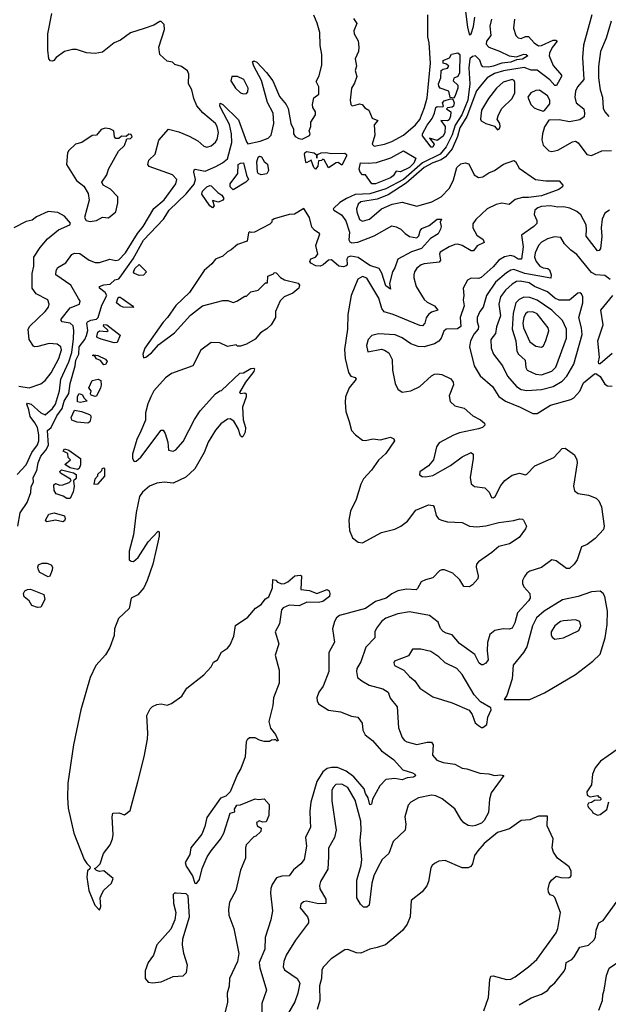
# Model space of a CAD drawing. Extents: x 1771496 to 1971148, y 471553 to 643630.
# Tile 614 of 656: x 1883581 to 1887590, y 625129 to 631832. Entities that reach past the tile are written whole.
import ezdxf

# ---------------------------------------------------------------- set-up
doc = ezdxf.new("R2010")
doc.units = 0

msp = doc.modelspace()

# ---------------------------------------------------------------- linework, layer by layer
at = {"layer": '0CON10XD'}
for points in [[(1886601.9, 632015), (1886629.9, 631779.9), (1886642.7, 631732.7), (1886645, 631729.2), (1886655, 631736), (1886671.8, 631785), (1886681.3, 631848.7)], [(1883567.6, 628385), (1883584.6, 628475), (1883632.3, 628545), (1883656.3, 628613.7), (1883658.6, 628651.4), (1883673.9, 628685), (1883673.4, 628715), (1883696.6, 628763.4), (1883706.9, 628815), (1883725, 628860.6), (1883758.5, 628901.5), (1883776.8, 628935), (1883770.4, 629035), (1883795, 629055.5), (1883834.8, 629135), (1883871.2, 629185), (1883884.2, 629235), (1883915, 629288.1), (1883925.2, 629355), (1883958.8, 629475), (1883964.1, 629515), (1883983.4, 629555), (1883985.1, 629604.9), (1884024.3, 629655), (1884035, 629682.9), (1884045.3, 629715), (1884038.3, 629765), (1884042.2, 629775), (1884065, 629787.3), (1884105, 629793.1), (1884115, 629804.2), (1884140.4, 629889.6), (1884173.3, 629955), (1884163.5, 629975), (1884123.8, 630005), (1884123.3, 630015), (1884155, 630026.4), (1884198.1, 630031.9), (1884229.8, 630060.2), (1884255, 630068.9), (1884265, 630079.4), (1884352.7, 630205), (1884425, 630330), (1884559.1, 630475), (1884598.1, 630535), (1884714.7, 630645.3), (1884768.5, 630711.5), (1884779.2, 630745), (1884767.7, 630795), (1884769.7, 630810.3), (1884775.7, 630814.3), (1884845, 630801.1), (1884916.8, 630833.2), (1884962.5, 630857.5), (1884996.2, 630885), (1885024.8, 630994.8), (1885023.4, 631055), (1885009.2, 631119.2), (1884952.7, 631225), (1884944.3, 631245.7), (1884945, 631262.5), (1884965, 631255.6), (1885070.7, 631150.7), (1885125, 631000), (1885135, 630987.5), (1885217.5, 631005), (1885273.6, 631026.4), (1885293.3, 631045), (1885310.7, 631125), (1885307.4, 631195), (1885267.5, 631267.5), (1885228, 631418), (1885176.2, 631515), (1885166.2, 631545), (1885175, 631552), (1885195, 631541.9), (1885262.5, 631472.5), (1885305.2, 631415), (1885350, 631310), (1885394.8, 631254.8), (1885408.3, 631228.3), (1885427.5, 631125), (1885446.6, 631086.6), (1885446.2, 631055), (1885455.9, 631035.9), (1885482.5, 631022.5), (1885505, 631019.3), (1885555, 631042.9), (1885558.1, 631055), (1885552.2, 631075), (1885564.4, 631105), (1885562.9, 631135), (1885594.5, 631185), (1885594.4, 631205), (1885576.2, 631235), (1885573.8, 631255), (1885585, 631300), (1885619.1, 631325), (1885618.6, 631375), (1885599.5, 631410.5), (1885620.9, 631449.1), (1885638.6, 631525), (1885638.5, 631595), (1885628.1, 631655), (1885624.5, 631745), (1885607.6, 631807.6), (1885583, 631863)], [(1884452.9, 630845), (1884461.1, 630875), (1884504.1, 630915.9), (1884527.7, 631012.3), (1884594.1, 631085.9), (1884665, 631068.1), (1884735, 631038.6), (1884795, 631007.8), (1884835, 630971.4), (1884855, 630963.1), (1884885, 630972.2), (1884915, 630997.1), (1884925, 631016.7), (1884934.6, 631065), (1884926.2, 631105), (1884915, 631124.3), (1884827, 631197), (1884787.5, 631245), (1884767.1, 631295), (1884754, 631355), (1884730.8, 631395), (1884731.7, 631461.7), (1884724.1, 631484.1), (1884683, 631513), (1884637.5, 631527.5), (1884621.9, 631541.9), (1884585, 631550), (1884535.3, 631595.3), (1884528.8, 631645), (1884566, 631765), (1884565, 631800), (1884545, 631820), (1884535, 631820), (1884495, 631793.8), (1884427.7, 631772.3), (1884335, 631742), (1884268.5, 631691.5), (1884224.6, 631675.4), (1884145, 631610), (1884095, 631602), (1884035, 631606), (1883968.5, 631628.5), (1883940.3, 631629.7), (1883885, 631615.6), (1883830, 631575), (1883813.8, 631555), (1883805, 631549.2), (1883791.2, 631551.2), (1883780, 631565), (1883772.5, 631625), (1883772.5, 631735), (1883799.2, 631875)], [(1886793.6, 631835), (1886782.7, 631787.3), (1886790.3, 631725), (1886760.5, 631685), (1886757.3, 631665), (1886775.7, 631645), (1886848.3, 631618.3), (1886915, 631584.8), (1886965, 631578.6), (1887015, 631597.5), (1887030, 631595), (1887041.9, 631585), (1887005, 631562.9), (1886965, 631558.4), (1886925, 631541.7), (1886863.2, 631536.8), (1886805.3, 631514.7), (1886775, 631508.2), (1886735, 631511.2), (1886725, 631523.1), (1886715, 631557.3), (1886685, 631585.3), (1886665, 631582.3), (1886645.5, 631565), (1886638.6, 631505), (1886646, 631395), (1886631.9, 631285), (1886592.7, 631185), (1886546.5, 631113.5), (1886525, 631048.7), (1886485, 630965.3), (1886445, 630917), (1886325, 630858), (1886195, 630743.5), (1886075, 630679.8), (1885965, 630646.9), (1885865, 630642.9), (1885806.3, 630613.6), (1885761.7, 630588.3), (1885716, 630545), (1885720, 630535), (1885773, 630503), (1885802.4, 630462.4), (1885825.9, 630385), (1885823, 630333), (1885829.8, 630319.8), (1885843, 630313), (1885882.9, 630317.1), (1885995, 630360), (1886115, 630427.5), (1886145, 630422.5), (1886175.9, 630405.9), (1886205.4, 630375.4), (1886235, 630355.6), (1886285, 630345.8), (1886299.8, 630360.2), (1886308.8, 630395), (1886319.5, 630410.5), (1886369.6, 630430.4), (1886425, 630473.5), (1886452.5, 630475), (1886444.2, 630454.2), (1886450.8, 630425), (1886447.5, 630405), (1886431.8, 630375), (1886378.1, 630341.9), (1886317.5, 630275), (1886249.4, 630250.6), (1886157.2, 630202.8), (1886136.2, 630143.8), (1886119.1, 630115), (1886100, 630035), (1886105, 629996.7), (1886075, 630020.6), (1886047.2, 630107.2), (1886029.1, 630139.1), (1885965, 630158), (1885885, 630212.6), (1885835, 630222.2), (1885815, 630216), (1885808.3, 630201.8), (1885810.5, 630165), (1885803.9, 630156.1), (1885785, 630150.2), (1885753.6, 630153.6), (1885705, 630197.1), (1885685, 630194.6), (1885648, 630162), (1885626.2, 630153.8), (1885597.1, 630157.1), (1885564.5, 630174.5), (1885556.7, 630185), (1885562.9, 630205), (1885595, 630216.2), (1885611.2, 630235), (1885597.9, 630295), (1885624.1, 630375), (1885589, 630399), (1885570.4, 630420.4), (1885555, 630485.7), (1885515, 630547.5), (1885451.7, 630508.3), (1885415, 630506.2), (1885315, 630476.2), (1885297.5, 630465), (1885297, 630453), (1885285, 630440), (1885180, 630385), (1885157, 630383), (1885145, 630387.5), (1885138.3, 630381.7), (1885130, 630325), (1885065, 630302.5), (1885020, 630265), (1884995, 630252.5), (1884965, 630222.5), (1884915, 630202.5), (1884889.3, 630170.7), (1884837.5, 630125), (1884737.5, 629975), (1884644.1, 629885.9), (1884587.5, 629805), (1884557, 629773), (1884433.3, 629595), (1884420, 629555), (1884425, 629530), (1884440, 629535), (1884477.5, 629565), (1884528.3, 629621.7), (1884635, 629700), (1884745, 629820), (1884825, 629883.8), (1884965, 629920), (1884999.3, 629919.3), (1885035, 629907.5), (1885060, 629915), (1885115, 629950), (1885125, 629950), (1885155, 629980), (1885205, 629990), (1885255, 630040), (1885268.3, 630041.7), (1885270, 630085), (1885308.3, 630101.7), (1885315, 630110), (1885328.3, 630108.3), (1885357, 630077), (1885385, 630060), (1885478.3, 630038.3), (1885486.7, 630025), (1885482.5, 630005), (1885440.7, 629969.3), (1885382.5, 629945), (1885355, 629917.5), (1885322.5, 629845), (1885322.5, 629805), (1885292.5, 629755), (1885265, 629727.5), (1885220.7, 629699.3), (1885185, 629657.5), (1885125, 629622.5), (1885085, 629610), (1885065, 629610), (1885055, 629617.5), (1884995, 629607.5), (1884943, 629633), (1884885, 629633.8), (1884815, 629583.3), (1884760, 629475), (1884615, 629424), (1884573.8, 629395), (1884495, 629306.2), (1884473.3, 629265), (1884453, 629217), (1884437.5, 629155), (1884436.7, 629105), (1884405, 629030), (1884377.5, 628975), (1884350, 628875), (1884350, 628845), (1884360, 628825), (1884375, 628826.7), (1884405, 628853.8), (1884545, 629037.5), (1884558.3, 629038.3), (1884572.5, 629015), (1884588.8, 628955), (1884595, 628902.5), (1884625, 628893.8), (1884645, 628903.8), (1884695, 628960), (1884770.3, 629109.7), (1884810.3, 629169.7), (1884913.3, 629285), (1884943.9, 629306.1), (1884955, 629307.5), (1885080, 629425), (1885105, 629427.5), (1885155, 629457.5), (1885175, 629460), (1885180, 629455), (1885175, 629437.5), (1885119.2, 629365), (1885077.5, 629295), (1885085, 629287.5), (1885115, 629292.5), (1885122.5, 629285), (1885122.5, 629265), (1885097.5, 629195), (1885103, 629107), (1885118, 629055), (1885116.1, 629023.9), (1885103.3, 628996.7), (1885095, 628990), (1885085, 629000), (1885069.5, 629049.5), (1885038.3, 629098.3), (1885015, 629113.8), (1884995, 629113.3), (1884950.3, 629079.7), (1884915, 629038), (1884865.5, 628955), (1884836.4, 628885), (1884774.4, 628775), (1884713.4, 628716.6), (1884625, 628676.7), (1884565, 628683.8), (1884515, 628678), (1884465, 628655.8), (1884416.2, 628615), (1884397.5, 628585), (1884373.6, 628476.4), (1884356.2, 628325), (1884326.7, 628215), (1884327.5, 628155), (1884340, 628145), (1884355, 628143.3), (1884388.3, 628171.7), (1884455, 628277.5), (1884525, 628350), (1884530, 628345), (1884530, 628315), (1884513.3, 628233.3), (1884488, 628125), (1884450, 628015), (1884426.2, 627965), (1884385, 627917.5), (1884340, 627895), (1884327, 627823), (1884253.9, 627756.1), (1884227.5, 627685), (1884225, 627640), (1884195, 627557.5), (1884165, 627508.8), (1884099.2, 627435), (1884061.4, 627355), (1883996.7, 627135), (1883947.8, 626895), (1883908.1, 626635), (1883905.7, 626535), (1883912, 626465), (1883948.8, 626295), (1884020, 626115), (1884037, 626087), (1884060, 626065), (1884058.3, 626051.7), (1884043, 626037), (1884038.8, 625995), (1884051.2, 625905), (1884093.3, 625805), (1884125, 625770), (1884132.5, 625795), (1884130, 625855), (1884142, 625885), (1884155, 625906.2), (1884206.7, 625955), (1884216.7, 625985), (1884155, 626037.5), (1884123.3, 626033.3), (1884105, 626040), (1884090, 626055), (1884105, 626060), (1884130, 626085), (1884151.2, 626155), (1884196, 626215), (1884214, 626255), (1884217.5, 626285), (1884210, 626405), (1884215, 626430), (1884255, 626432.5), (1884295, 626420), (1884332.3, 626447.7), (1884386.4, 626643.6), (1884428.8, 626815), (1884450.8, 626935), (1884454.2, 626975), (1884447.5, 627095), (1884469.7, 627140.3), (1884485, 627156), (1884515, 627170), (1884545, 627173.8), (1884585, 627166), (1884615, 627176), (1884685, 627226.2), (1884719.1, 627280.9), (1884835, 627373.3), (1884884.1, 627425.9), (1884900.5, 627459.5), (1884927.5, 627475), (1884955, 627526.7), (1884995, 627553.3), (1885013.6, 627576.4), (1885040, 627635), (1885051.2, 627708.8), (1885135, 627764), (1885186.7, 627825), (1885225, 627852), (1885255, 627888.8), (1885276.7, 627903.3), (1885301.8, 627965), (1885305, 628020), (1885325, 628017.5), (1885337, 628003), (1885365, 627992), (1885385, 627994.2), (1885406.7, 628005), (1885455, 628046.2), (1885491.7, 628051.7), (1885500, 628045), (1885495, 627952.5), (1885555, 627946), (1885605, 627926.7), (1885675, 627953.3), (1885687.5, 627945), (1885692.5, 627925), (1885690, 627905), (1885645, 627870.8), (1885615, 627864.5), (1885535.9, 627865.9), (1885485, 627842.2), (1885415, 627845.7), (1885375, 627828), (1885364.2, 627815), (1885350.5, 627719.5), (1885320, 627665), (1885346.1, 627583.9), (1885320, 627505), (1885348.8, 627405), (1885348.8, 627315), (1885310, 627215), (1885305.8, 627164.2), (1885278.1, 627055), (1885288.2, 627008.2), (1885323.8, 626965), (1885340, 626925), (1885335, 626920), (1885325, 626930), (1885315, 626930), (1885295, 626927.5), (1885281.7, 626918.3), (1885245, 626917.5), (1885215, 626928)], [(1886949.6, 631835), (1886944.7, 631775), (1886959.2, 631725), (1886975, 631708.2), (1886995, 631704.6), (1887025, 631717.2), (1887045, 631718), (1887084.5, 631675), (1887115, 631654.1), (1887135.5, 631655.5), (1887215, 631692.7), (1887232.5, 631692.5), (1887241.2, 631685), (1887208.1, 631641.9), (1887190, 631605), (1887186.8, 631585), (1887215, 631520), (1887270, 631455), (1887271.2, 631445), (1887237.2, 631382.8), (1887225, 631383.8), (1887191.9, 631421.9), (1887105, 631487.2), (1887065, 631487.2), (1887016.4, 631506.4), (1886875.8, 631484.2), (1886815.4, 631464.6), (1886765, 631436.2), (1886728, 631392), (1886691.9, 631348.1), (1886626.3, 631173.7), (1886578.3, 631095), (1886562.7, 631037.3), (1886527, 630953), (1886481.2, 630898.8), (1886452.1, 630877.9), (1886395, 630857.9), (1886335.9, 630825), (1886211.7, 630718.3), (1886090.7, 630639.3), (1886015, 630610), (1885905, 630591.3), (1885885, 630576.8), (1885874.2, 630545), (1885875.9, 630525), (1885895, 630472.2), (1885915, 630461.2), (1885962.9, 630475), (1886044.8, 630545.2), (1886118, 630575), (1886185, 630588.8), (1886285, 630561.5), (1886388.1, 630591.9), (1886452, 630625), (1886506.9, 630685), (1886535, 630740.8), (1886558.6, 630825), (1886585, 630850.8), (1886615, 630858.1), (1886640.6, 630850.6), (1886676.9, 630775), (1886705, 630757.9), (1886735, 630763.2), (1886775, 630789.2), (1886814.2, 630805), (1886875, 630847.3), (1886945, 630873.8), (1886956.6, 630866.6), (1886981.6, 630821.6), (1887094.5, 630744.5), (1887165, 630735.6), (1887255, 630733.8), (1887280, 630705), (1887277.5, 630695), (1887252.5, 630675), (1887135, 630632.8), (1887045, 630621), (1887005, 630621.6), (1886955, 630608.8), (1886915, 630573.6), (1886865, 630581.8), (1886825, 630572.7), (1886765, 630544.6), (1886687.7, 630472.3), (1886667, 630443), (1886666.2, 630415), (1886695, 630365.5), (1886736.3, 630336.3), (1886744.3, 630315.7), (1886696.7, 630293.3), (1886671.9, 630258.1), (1886655, 630257.8), (1886594.2, 630295.8), (1886565, 630303.1), (1886545, 630300.6), (1886505, 630285.6), (1886445, 630249.2), (1886440, 630235), (1886446.9, 630195), (1886437.7, 630182.3), (1886335, 630168.9), (1886315, 630162.9), (1886285, 630141.2), (1886268.6, 630115), (1886264.4, 630095), (1886264.5, 630074.5), (1886281.5, 630015), (1886335, 629926.5), (1886355, 629909.6), (1886405, 629884.5), (1886429.2, 629855), (1886385, 629841.2), (1886365, 629825.5), (1886348.7, 629801.3), (1886339.1, 629765), (1886325, 629748.1), (1886305, 629750.9), (1886125, 629825.4), (1886062.5, 629842.5), (1886047.1, 629865), (1886026.1, 629936.1), (1885945, 630073.3), (1885915, 630084.6), (1885884.5, 630065), (1885838.4, 629955), (1885814.7, 629825.3), (1885813.8, 629725), (1885793.4, 629586.6), (1885797.5, 629525), (1885820.8, 629430.8), (1885835.5, 629405.5), (1885865, 629396), (1885872.1, 629385), (1885823.6, 629326.4), (1885800.8, 629265), (1885797.1, 629225), (1885801.9, 629165), (1885824, 629096), (1885841.2, 629035), (1885866.7, 629005), (1885915, 628968.8), (1885935, 628966.2), (1885985, 628978), (1886037.7, 628972.3), (1886105, 628990), (1886129.3, 628979.3), (1886133.3, 628965), (1886075, 628878.8), (1886025, 628834.2), (1885976.7, 628765), (1885923.3, 628706.8), (1885905, 628669.2), (1885873.1, 628565), (1885834.2, 628485.8), (1885821.8, 628425), (1885827.5, 628355), (1885847.5, 628305), (1885886.2, 628275), (1885915, 628271.8), (1886045, 628341.1), (1886135, 628362.7), (1886175.9, 628384.1), (1886220.9, 628419.1), (1886277.6, 628492.4), (1886333.6, 628516.4), (1886365, 628528.6), (1886395.8, 628525.8), (1886404.1, 628514.1), (1886416.6, 628456.6), (1886433.8, 628435), (1886453.3, 628425), (1886495, 628414.5), (1886595, 628410), (1886645, 628384.2), (1886695, 628380), (1886755, 628386.2), (1886845, 628409.6), (1886945, 628422.5), (1886985, 628433.8), (1887005, 628432.5), (1887012.5, 628425), (1887033.3, 628385), (1887026.2, 628365), (1886983, 628307), (1886916.7, 628265), (1886843.8, 628246.2), (1886796, 628204), (1886705, 628142), (1886692.5, 628125), (1886688.6, 628105), (1886703.8, 628045), (1886701.2, 628025), (1886665, 627984), (1886645, 627972), (1886605, 627973.8), (1886578.6, 628018.6), (1886529.5, 628065), (1886475, 628087.3), (1886455, 628086.7), (1886440.9, 628079.1), (1886395, 628032), (1886345, 628019.2)], [(1885855, 631840), (1885876.1, 631806.1), (1885857.1, 631755), (1885859.4, 631735), (1885885, 631687.5), (1885890, 631645), (1885887.5, 631615), (1885865.5, 631565), (1885874.4, 631515), (1885865.5, 631485), (1885877.5, 631445), (1885861.4, 631398.6), (1885839.4, 631365), (1885830.6, 631285), (1885835.8, 631255), (1885845, 631245.8), (1885865, 631249.4), (1885895, 631258.6), (1885914.3, 631254.3), (1885930.7, 631230.7), (1885957.5, 631215), (1885982, 631162), (1886020, 631145), (1885993.8, 631115), (1885999.2, 631045), (1885981.2, 630985), (1885995, 630970.8), (1886065, 630983.6), (1886115, 631002.1), (1886194.2, 631045), (1886277.5, 631115), (1886305, 631153.1), (1886338, 631235), (1886355, 631298.8), (1886377.8, 631535), (1886369.1, 631675), (1886360.5, 631715), (1886360.9, 631865)], [(1887477.3, 631865), (1887420.8, 631659.2), (1887414.7, 631575), (1887422.8, 631425), (1887378.9, 631375), (1887365.4, 631345), (1887360.9, 631305), (1887370.5, 631265), (1887421.9, 631225), (1887427.9, 631195), (1887425, 631171.2), (1887395, 631150), (1887325, 631137.5), (1887255, 631149.5), (1887185, 631148.8), (1887155, 631103.3), (1887140.6, 631055), (1887137.8, 631015), (1887145, 630976.7), (1887185, 630940), (1887205.5, 630935.5), (1887245, 630943.8), (1887345, 631000.8), (1887365, 631004), (1887385, 630993.8), (1887442.5, 630915), (1887475, 630907.5), (1887545, 630939.1), (1887612, 630942)], [(1887608.9, 631821.1), (1887574.3, 631705), (1887535.7, 631615), (1887522.9, 631512.9), (1887522, 631435), (1887533.1, 631355), (1887549.7, 631305), (1887555, 631228.8), (1887565.5, 631205), (1887591.9, 631171.9)], [(1886535, 631296.7), (1886513, 631303), (1886503.8, 631345), (1886445, 631365.6), (1886435, 631378.8), (1886433.8, 631395), (1886447.9, 631435), (1886450.8, 631485), (1886465, 631495.6), (1886495, 631501.2), (1886502.5, 631515), (1886488.6, 631528.6), (1886465, 631536.7), (1886465, 631553.3), (1886508.3, 631571.7), (1886522.3, 631597.7), (1886565, 631605.4), (1886577.5, 631595), (1886575, 631471.2), (1886565, 631445.5), (1886536.7, 631433.3), (1886533.3, 631415), (1886565, 631386.2), (1886565.3, 631365.3), (1886545, 631309.2), (1886535, 631296.7)], [(1885105, 631326.2), (1885125, 631330), (1885135, 631340), (1885136.9, 631365), (1885108, 631425), (1885065, 631444), (1885025, 631446.2), (1885018.8, 631415), (1885050, 631365), (1885085, 631334), (1885105, 631326.2)], [(1886835, 631082.5), (1886848.3, 631091.7), (1886852.5, 631105), (1886850, 631125), (1886832.5, 631155), (1886841.2, 631185), (1886865, 631226.2), (1886934.3, 631295), (1886952.5, 631335), (1886951.8, 631405), (1886947.6, 631417.6), (1886935, 631423.8), (1886874.3, 631405.7), (1886828.2, 631365), (1886773.3, 631295), (1886725.6, 631215), (1886720, 631155), (1886724.2, 631144.2), (1886756.1, 631126.1), (1886815, 631107.5), (1886835, 631082.5)], [(1887145, 631208.8), (1887155, 631213.3), (1887191.7, 631258.3), (1887190.3, 631285), (1887175, 631312.9), (1887121.7, 631351.7), (1887095, 631350.4), (1887060.8, 631335), (1887042, 631305), (1887062.9, 631255), (1887085, 631232.5), (1887105, 631222.5), (1887145, 631208.8)], [(1886383.1, 630963.1), (1886325, 631041.2), (1886323.4, 631055), (1886355, 631112.7), (1886390, 631160), (1886406.2, 631195), (1886415, 631234), (1886425, 631241.2), (1886462.5, 631237.5), (1886467, 631243), (1886461.2, 631265), (1886470.8, 631279.2), (1886515, 631293.3), (1886531.7, 631291.7), (1886540.7, 631265), (1886535, 631243.1), (1886525, 631235.6), (1886495, 631232.5), (1886487.5, 631225), (1886517.8, 631205), (1886515.4, 631175.4), (1886505, 631150), (1886495, 631142.2), (1886450, 631145), (1886477.9, 631105), (1886475.2, 631065), (1886465, 631038.9), (1886425, 631009.2), (1886372.5, 631025), (1886403.3, 630985), (1886395, 630964.2), (1886383.1, 630963.1)], [(1884061.7, 630458.3), (1884105, 630464.5), (1884145, 630486.7), (1884185, 630483.3), (1884236.6, 630523.4), (1884250, 630585), (1884248.8, 630625), (1884198.6, 630678.6), (1884148.8, 630705), (1884140.8, 630725), (1884174.6, 630775.4), (1884185.8, 630815), (1884252.7, 630937.3), (1884293.8, 630975), (1884310, 631020), (1884335, 631023.3), (1884346.7, 631035), (1884339.3, 631049.3), (1884325, 631052.5), (1884305, 631037.5), (1884275, 631038), (1884255, 631023.8), (1884235, 631023.3), (1884226.2, 631035), (1884222.5, 631075), (1884195, 631088.8), (1884163.6, 631093.6), (1884136.7, 631085), (1884105, 631046.2), (1884075, 631043.3), (1884005, 630996.2), (1883960, 630985), (1883915, 630942.5), (1883906.7, 630925), (1883898.8, 630845), (1883966.7, 630736.7), (1884018.1, 630698.1), (1884048.3, 630648.3), (1884053.9, 630603.9), (1884023.3, 630485), (1884033.8, 630465), (1884061.7, 630458.3)], [(1885225, 630775.5), (1885205, 630784.4), (1885200, 630795), (1885196.5, 630865), (1885204.6, 630895), (1885215, 630903.1), (1885227.3, 630897.3), (1885245, 630867.5), (1885268.9, 630848.9), (1885275.3, 630805), (1885265, 630782.5), (1885225, 630775.5)], [(1885595, 630814.5), (1885582.9, 630825), (1885566.1, 630876.1), (1885535, 630856.7), (1885528.8, 630865), (1885520.4, 630915), (1885521.8, 630925), (1885535, 630934.7), (1885585.8, 630925), (1885600, 630915), (1885605, 630890), (1885610, 630915), (1885635, 630926.6), (1885665, 630928.8), (1885705, 630920.7), (1885794.1, 630924.1), (1885805.8, 630915), (1885807.5, 630902.5), (1885775, 630842.5), (1885748.8, 630858.8), (1885735, 630858), (1885685, 630823.3), (1885655, 630877.5), (1885645, 630882.5), (1885635.8, 630874.2), (1885615, 630870), (1885611.1, 630835), (1885595, 630814.5)], [(1886005, 630714.1), (1885979.5, 630715), (1885936.7, 630775), (1885915, 630776.7), (1885898.8, 630795), (1885893.1, 630815), (1885902.2, 630857.8), (1885954.3, 630854.3), (1886010.9, 630859.1), (1886108.4, 630891.6), (1886195, 630939.6), (1886279.5, 630889.5), (1886265.2, 630855), (1886235.3, 630825), (1886175, 630796.4), (1886145, 630800), (1886125, 630769.4), (1886106.5, 630755), (1886005, 630714.1)], [(1883563.9, 628736.1), (1883625, 628802.5), (1883664, 628886), (1883702.3, 628937.7), (1883710.7, 628965), (1883710.5, 629005), (1883701.1, 629055), (1883685, 629087.2), (1883651.1, 629131.1), (1883644.2, 629175), (1883629.2, 629215), (1883635, 629220.8), (1883658.2, 629215), (1883725, 629154.7), (1883755, 629140.9), (1883805, 629185.8), (1883824.4, 629215), (1883851.7, 629305), (1883860, 629385), (1883915, 629501.8), (1883935, 629566.5), (1883948.4, 629658.4), (1883950.6, 629715), (1883945, 629747.1), (1883924.2, 629765), (1883870.8, 629775), (1883862.3, 629785), (1883863.8, 629793.8), (1883925, 629870.9), (1883988, 629895), (1883992.9, 629915), (1883981.5, 629935), (1883928.8, 630025), (1883826, 630095), (1883828.6, 630125), (1883841.4, 630145), (1883895, 630177.8), (1883935, 630234.4), (1883955, 630243.5), (1883989.5, 630239.5), (1884055, 630194.4), (1884095, 630179.1), (1884125, 630178.5), (1884195, 630200.9), (1884235, 630193.2), (1884255, 630197.7), (1884301.1, 630245), (1884382.9, 630377.1), (1884421.1, 630425), (1884493.8, 630546.2), (1884564.8, 630605), (1884643.6, 630715), (1884650, 630745), (1884622.5, 630775), (1884462, 630832), (1884452.9, 630845)], [(1885035, 630674.7), (1885013.6, 630693.6), (1885014.5, 630715.5), (1885065.4, 630784.6), (1885069.7, 630845), (1885085, 630856.1), (1885105, 630856.5), (1885125, 630773.3), (1885139.4, 630745), (1885121.2, 630725), (1885035, 630674.7)], [(1884895, 630551.6), (1884875.5, 630565), (1884821.3, 630645), (1884825.3, 630665), (1884854.9, 630695.1), (1884875, 630703.2), (1884885, 630700.5), (1884929.6, 630655), (1884956.6, 630636.6), (1884970.2, 630615), (1884965, 630604.4), (1884935, 630588.7), (1884895, 630600), (1884905.4, 630565), (1884895, 630551.6)], [(1887245.3, 630555.3), (1887195, 630565.3), (1887135, 630559.7), (1887108.4, 630551.6), (1887089.4, 630535), (1887084.7, 630504.7), (1887101.9, 630465), (1887102.2, 630445), (1887083.1, 630425), (1886997.5, 630365), (1887009.6, 630285), (1886997.8, 630202.2), (1886975, 630201.9), (1886949.3, 630219.3), (1886925, 630225.8), (1886882.7, 630217.3), (1886844.4, 630195.6), (1886805, 630149.2), (1886722.5, 630077.5), (1886705, 630071.1), (1886655, 630071.8), (1886630.9, 630059.1), (1886600, 630005), (1886605.4, 629955.4), (1886600, 629925), (1886607.2, 629885), (1886580.6, 629805), (1886585, 629744.4), (1886563.3, 629726.7), (1886484.4, 629725), (1886468.8, 629711.2), (1886451.6, 629665), (1886435, 629643.1), (1886405, 629625.4), (1886335.3, 629604.7), (1886295, 629608), (1886245, 629624.6), (1886185, 629665.9), (1886137.2, 629687.2), (1886025, 629693.1), (1885978.7, 629681.3), (1885955, 629653.8), (1885943.3, 629615), (1885951.4, 629571.4), (1886045, 629588.1), (1886065, 629583.1), (1886095, 629564), (1886118.5, 629518.5), (1886119.6, 629445), (1886138.1, 629355), (1886155, 629316.2), (1886185, 629295.8), (1886245, 629306.5), (1886306, 629334), (1886385, 629408.6), (1886405, 629418.6), (1886425, 629421.4), (1886455, 629415.6), (1886516.4, 629386.4), (1886532.9, 629365), (1886534.2, 629345.8), (1886505, 629272.5), (1886512.8, 629232.8), (1886545, 629202.5), (1886607.6, 629187.6), (1886666, 629135), (1886718.7, 629108.7), (1886746.2, 629085), (1886747.7, 629072.3), (1886733.2, 629056.8), (1886705, 629045.6), (1886575, 629019.1), (1886535, 629003.9), (1886438, 628952), (1886420, 628925), (1886398.6, 628835), (1886365.6, 628794.4), (1886306.7, 628755), (1886303.9, 628733.9), (1886322.7, 628722.7), (1886345, 628719.2), (1886395, 628728.6), (1886515, 628797.1), (1886595, 628857.1), (1886655.8, 628885.8), (1886668, 628875), (1886670, 628845), (1886648.1, 628715), (1886655, 628672.5), (1886677.5, 628655), (1886748.8, 628645), (1886778.6, 628615), (1886795, 628580), (1886805, 628576.2), (1886820, 628585), (1886858.3, 628661.7), (1886884.8, 628695.2), (1886935, 628731.5), (1886984.3, 628744.3), (1887025, 628734), (1887035, 628738.8), (1887089.2, 628795), (1887217.8, 628852.2), (1887275, 628913.8), (1887295, 628916), (1887358.7, 628868.7), (1887375.8, 628835), (1887377.5, 628815), (1887353, 628657), (1887358.8, 628625), (1887385, 628605.8), (1887455, 628594.2), (1887505.7, 628575.7), (1887525.7, 628555.7), (1887543.8, 628515), (1887561.2, 628385), (1887557.7, 628362.3), (1887500.3, 628299.7), (1887445, 628260), (1887407.1, 628242.9), (1887376.9, 628155), (1887357.1, 628125), (1887325, 628097.1), (1887305, 628095.6), (1887235, 628147.1), (1887205, 628154), (1887135, 628101.9), (1887055, 628078.6), (1887035, 628063.8), (1887018.8, 628041.2), (1887006, 628015), (1887004.3, 627994.3), (1887015, 627971.2), (1887055, 627926.7), (1887057.1, 627895), (1887045.6, 627875), (1886971.1, 627795), (1886953.4, 627726.6), (1886935, 627690.8), (1886915, 627682.2), (1886874.4, 627685.6), (1886815.8, 627674.2), (1886782.4, 627647.6), (1886767.3, 627592.7), (1886764.7, 627534.7), (1886771.8, 627475), (1886755, 627451.4), (1886735, 627440.8), (1886725, 627440), (1886711.1, 627451.1), (1886681.3, 627511.3), (1886575.6, 627585), (1886526.2, 627645), (1886485, 627655.6), (1886465, 627667.1), (1886447, 627687), (1886430.4, 627730.4), (1886371.2, 627775), (1886235, 627800.7), (1886155, 627786.7), (1886075, 627757.9), (1886045.4, 627734.6), (1886009.8, 627690.2), (1886000, 627665), (1885998.5, 627625), (1885939.2, 627560.8), (1885905, 627460), (1885877.8, 627415), (1885874.4, 627395), (1885882, 627355), (1885910.9, 627330.9), (1885961.9, 627301.9), (1886055, 627277.3), (1886090, 627255), (1886103.8, 627213.8), (1886152.5, 627155), (1886161.7, 627011.7), (1886186.4, 626946.4), (1886202, 626925), (1886216.7, 626915), (1886285, 626898.5), (1886355, 626914.5), (1886385, 626914), (1886395.6, 626895.6), (1886391.5, 626825), (1886420.8, 626790.8), (1886464.7, 626774.7), (1886545, 626764.1), (1886595, 626737.1), (1886625, 626732.1), (1886713.7, 626703.7), (1886775, 626698), (1886815, 626686.2), (1886855, 626692.5), (1886877.5, 626687.5), (1886791.7, 626568.3), (1886779.6, 626525), (1886772.4, 626435), (1886745, 626379.6), (1886725, 626362.5), (1886685, 626345.5), (1886665, 626341.1), (1886635, 626345.8), (1886606, 626365), (1886585, 626389.2), (1886545, 626458.9), (1886458.8, 626528.8), (1886415, 626547.9), (1886385, 626552.1), (1886295.8, 626535), (1886245, 626505.5), (1886226.7, 626485), (1886202.9, 626405), (1886210.8, 626355), (1886205.8, 626315), (1886125, 626237.5), (1886095.6, 626155), (1886048.6, 626115), (1886019.8, 626060.2), (1885992.5, 626005), (1885978.2, 625955), (1885961.2, 625805), (1885945, 625790), (1885921.7, 625791.7), (1885901.2, 625811.2), (1885876.2, 625855), (1885876.7, 625975), (1885906.7, 626076.7), (1885911.8, 626115), (1885899.6, 626245), (1885906.2, 626315), (1885903.4, 626375), (1885865, 626519.5), (1885815, 626604.5), (1885775, 626628.9), (1885734.8, 626625.2), (1885715, 626605.6), (1885706.9, 626585), (1885707.3, 626515), (1885735.6, 626315), (1885724.3, 626265), (1885685, 626193.3), (1885684.6, 626135.4), (1885679.8, 626050.2), (1885630, 625965), (1885621.7, 625938.3), (1885625.5, 625915), (1885665.7, 625845), (1885666.2, 625815), (1885615, 625813.5), (1885535, 625830.6), (1885513.7, 625826.3), (1885495, 625811.2), (1885491.4, 625785), (1885540.8, 625725), (1885548.6, 625705), (1885547.1, 625685), (1885458.6, 625565), (1885395, 625464.2), (1885379.2, 625420.8), (1885375.4, 625385.4), (1885384.5, 625365), (1885471.1, 625305), (1885487.6, 625272.4), (1885474.6, 625205), (1885454.7, 625145.3), (1885395.4, 625045)], [(1883575, 629337.7), (1883645, 629326), (1883725, 629353.8), (1883755, 629376.2), (1883795, 629428.1), (1883848.1, 629525), (1883864.6, 629585), (1883861.9, 629605), (1883835, 629622.2), (1883782.6, 629627.4), (1883705, 629607.1), (1883685, 629604.4), (1883675, 629609.2), (1883644.5, 629655), (1883638.5, 629725), (1883650.6, 629745), (1883754.4, 629845), (1883776.5, 629875), (1883781.5, 629895), (1883771.4, 629925), (1883692.9, 629965), (1883666.2, 630005), (1883665.5, 630105), (1883676.7, 630155), (1883677.8, 630215), (1883719.8, 630280.2), (1883769.3, 630340.7), (1883845, 630400.8), (1883922.5, 630435), (1883927.5, 630447.5), (1883886.2, 630495), (1883840.4, 630520.4), (1883775, 630525.7), (1883695, 630490), (1883665, 630466.7), (1883625, 630458.8), (1883540, 630415)], [(1887596.7, 630535), (1887565.4, 630514.6), (1887548, 630475), (1887539.7, 630415), (1887545.4, 630355), (1887536.5, 630275), (1887528.2, 630261.8), (1887515, 630257.8), (1887437.8, 630357.8), (1887441.9, 630405), (1887437.8, 630435), (1887402.6, 630502.6), (1887375, 630526.4), (1887328.4, 630548.4), (1887285, 630557.8), (1887245.3, 630555.3)], [(1887602.6, 630062.6), (1887565, 630089.6), (1887505, 630095.4), (1887475, 630110), (1887375, 630234.4), (1887333.2, 630263.2), (1887290.5, 630305), (1887265, 630349.2), (1887223.3, 630353.3), (1887175, 630340), (1887135, 630317.1), (1887113.1, 630295), (1887092.4, 630245), (1887087.9, 630215), (1887097.1, 630185), (1887124, 630154), (1887145, 630143), (1887178.3, 630138.2), (1887189.5, 630129.5), (1887200.4, 630095), (1887197.4, 630072.6), (1887021.9, 630105), (1886945, 630131), (1886925, 630127.5), (1886895, 630109.4), (1886821.6, 630045), (1886758.9, 629955), (1886736.2, 629875), (1886714, 629846), (1886695.9, 629805), (1886696.1, 629775), (1886705.2, 629744.8), (1886703.2, 629725), (1886675.6, 629694.4), (1886650.8, 629645), (1886643.5, 629605), (1886675.3, 629475.3), (1886717.3, 629407.3), (1886800, 629335), (1886845, 629266.9), (1886890, 629235), (1886988.1, 629195), (1887075, 629150)], [(1884395, 630090.6), (1884363.7, 630103.6), (1884355, 630114.2), (1884365, 630138.4), (1884395, 630165.3), (1884443.8, 630115), (1884425, 630092.5), (1884395, 630090.6)], [(1887035, 629307.7), (1887135, 629314.1), (1887215, 629334.2), (1887275, 629371.6), (1887306.9, 629405), (1887353.8, 629486.2), (1887410.8, 629689.3), (1887407.6, 629735), (1887388.8, 629805), (1887416.4, 629905), (1887416.4, 629945), (1887407.1, 629965), (1887395, 629972.5), (1887380.9, 629969.1), (1887325, 629921.9), (1887255, 629922.1), (1887225, 629937.1), (1887175, 629979.3), (1887086.9, 630015), (1887051.5, 630041.5), (1886988.1, 630051.9), (1886965, 630049.3), (1886935, 630031.4), (1886890.2, 629989.8), (1886855.9, 629945), (1886843.8, 629895), (1886856.2, 629815), (1886828.8, 629741.2), (1886820.4, 629695), (1886790, 629655), (1886792, 629595), (1886806.6, 629555), (1886869.6, 629475), (1886902.8, 629405), (1886964.5, 629335), (1886995, 629313.8), (1887035, 629307.7)], [(1884355, 629873.3), (1884285, 629876), (1884265, 629883.1), (1884240, 629905), (1884250, 629935), (1884255, 629942), (1884265, 629942.5), (1884278.8, 629935), (1884348.8, 629885), (1884355, 629873.3)], [(1887135, 629413.2), (1887205, 629440.3), (1887232.9, 629467.1), (1887305.8, 629665), (1887305.8, 629725), (1887276.9, 629785), (1887205.3, 629855), (1887105, 629921.9), (1887055, 629940.9), (1887015, 629942.9), (1886982.4, 629927.6), (1886960.3, 629905), (1886940.9, 629835), (1886935.2, 629725), (1886960.5, 629645), (1886965.8, 629575.7), (1886977.7, 629555), (1887023.5, 629515), (1887027.5, 629465), (1887037.2, 629447.2), (1887095, 629419.6), (1887135, 629413.2)], [(1887615, 629559.4), (1887535, 629489.2), (1887525, 629490), (1887522, 629502), (1887530, 629535), (1887518.2, 629645), (1887554.6, 629755), (1887539.1, 629855), (1887620.8, 629955)], [(1887135, 629602.9), (1887147.8, 629612.2), (1887165, 629648.8), (1887184.4, 629714.4), (1887180, 629735), (1887105, 629830), (1887075, 629843.9), (1887039.1, 629840.9), (1887025, 629830), (1887015, 629803.8), (1887007.5, 629765), (1887012.6, 629735), (1887055, 629638.9), (1887095, 629608.5), (1887135, 629602.9)], [(1884225, 629631.5), (1884135, 629656.7), (1884109.5, 629669.5), (1884106.3, 629676.3), (1884113.8, 629705), (1884125, 629713.1), (1884175, 629710), (1884183.3, 629715), (1884152.2, 629745), (1884155, 629757.9), (1884174, 629755), (1884264.3, 629685), (1884245, 629634.6), (1884225, 629631.5)], [(1884155, 629482), (1884130.8, 629510.8), (1884105, 629522.5), (1884091.7, 629541.7), (1884077.5, 629545), (1884085, 629550), (1884112.5, 629545), (1884165, 629520), (1884175.5, 629505), (1884165, 629484.2), (1884155, 629482)], [(1887075, 629150), (1887105, 629151.9), (1887195, 629206.8), (1887333.2, 629246.8), (1887355, 629258.1), (1887395, 629304.2), (1887420.5, 629359.5), (1887495, 629420), (1887505, 629422.5), (1887535, 629404), (1887565, 629350), (1887585, 629339.2), (1887615, 629337.1)], [(1884095, 629265.8), (1884067.5, 629275), (1884063.3, 629285), (1884067.5, 629305), (1884052.5, 629325), (1884075, 629376.2), (1884115, 629385.6), (1884132.7, 629375), (1884134.7, 629344.7), (1884131.3, 629325), (1884105, 629270), (1884095, 629265.8)], [(1883995, 629226.9), (1883975, 629230), (1883975, 629267.5), (1883985, 629287.1), (1884009.3, 629279.3), (1884017, 629257), (1884040, 629235), (1884035, 629234), (1883995, 629226.9)], [(1884045, 629084.5), (1883972.4, 629092.4), (1883935, 629105.7), (1883930.3, 629125), (1883955, 629173.8), (1884002.5, 629165), (1884056.2, 629145), (1884065, 629136.2), (1884065, 629122.5), (1884059.4, 629095), (1884045, 629084.5)], [(1883975, 628770.9), (1883925, 628780.8), (1883887.5, 628805), (1883927.5, 628835), (1883910.5, 628850.5), (1883907.7, 628877.7), (1883876, 628895), (1883885, 628910), (1883915, 628901.2), (1883994.4, 628844.4), (1883995, 628800.8), (1883985, 628776.9), (1883975, 628770.9)], [(1883925, 628572.1), (1883902.3, 628572.3), (1883878, 628588), (1883830, 628605), (1883815.9, 628625.9), (1883814.1, 628665), (1883824.2, 628675), (1883855, 628664.3), (1883875, 628664.4), (1883917.7, 628682.3), (1883932.5, 628695), (1883927.5, 628705), (1883858.8, 628745), (1883854.4, 628755.6), (1883865, 628767.5), (1883947.5, 628747.5), (1883966.2, 628735), (1883965, 628709.2), (1883948.3, 628691.7), (1883951.8, 628655), (1883945, 628618.8), (1883925, 628572.1)], [(1884085, 628670), (1884115, 628672.5), (1884160, 628725), (1884160, 628775), (1884155, 628780), (1884140, 628775), (1884138.3, 628761.7), (1884110, 628735), (1884110, 628725), (1884092.5, 628705), (1884085, 628670)], [(1883875, 628414), (1883825, 628424), (1883765, 628414), (1883756.2, 628425), (1883780, 628465), (1883815, 628474.4), (1883885.2, 628455.2), (1883889.7, 628435), (1883885, 628420.8), (1883875, 628414)], [(1883775, 628040), (1883719.1, 628069.1), (1883708, 628085), (1883704, 628105), (1883710, 628120), (1883735, 628133.3), (1883765, 628132), (1883795, 628122), (1883804.4, 628105), (1883802.9, 628085), (1883785, 628043.1), (1883775, 628040)], [(1886345, 628019.2), (1886315, 628006.2), (1886290.9, 627959.1), (1886280, 627950), (1886214.6, 627954.6), (1886155, 627942.9), (1886115, 627922.7), (1886077, 627893), (1886005, 627872.1), (1885936.9, 627823.1), (1885758, 627775), (1885739.2, 627760.8), (1885725.5, 627735), (1885710.5, 627685), (1885725.6, 627595), (1885686.9, 627525), (1885686.2, 627395), (1885648.6, 627295), (1885617.3, 627255), (1885604.4, 627215), (1885605.8, 627195.8), (1885616.7, 627175), (1885685, 627130.6), (1885765, 627120), (1885841.2, 627091.2), (1885883.6, 627083.6), (1885912.5, 627042.5), (1885918.1, 626995), (1885933.7, 626963.7), (1885984.3, 626925), (1886043.8, 626855), (1886126.1, 626796.1), (1886190, 626725), (1886255, 626704.4), (1886271.4, 626695), (1886275.4, 626684.6), (1886263.4, 626676.6), (1886218.8, 626671.2), (1886185, 626657.5), (1886135, 626667.5), (1886075, 626660), (1886033.4, 626616.6), (1885983.3, 626525), (1885977.7, 626492.3), (1885965, 626486.9), (1885954, 626534), (1885936.1, 626565), (1885927.2, 626597.2), (1885857.1, 626677.1), (1885805, 626716.8), (1885745, 626740.3), (1885705, 626741.2), (1885675, 626734.1), (1885645, 626711.8), (1885604.7, 626645), (1885562.5, 626505), (1885556.1, 626445), (1885559.1, 626375), (1885561.5, 626335), (1885528.2, 626265), (1885534.6, 626205), (1885518.5, 626115), (1885495, 626086.7), (1885445.8, 626045), (1885416.2, 626005), (1885365, 626001.1), (1885330.6, 625989.4), (1885300, 625945), (1885291.3, 625918.7), (1885288.9, 625885), (1885302.5, 625765), (1885290.6, 625705), (1885253.5, 625585), (1885250.8, 625505), (1885212.7, 625415), (1885217.2, 625377.2), (1885260.8, 625225), (1885228.9, 625135), (1885228, 624998)], [(1883701.5, 627831.5), (1883663.3, 627845), (1883644.3, 627875), (1883612.1, 627902.1), (1883606.6, 627925), (1883615, 627943.2), (1883635, 627953.5), (1883655.3, 627955.3), (1883745, 627918.9), (1883751, 627885), (1883725, 627832.9), (1883701.5, 627831.5)], [(1887055, 627203.3), (1887155, 627248.8), (1887366.7, 627375), (1887485, 627466), (1887535, 627513.8), (1887568.9, 627625), (1887581.1, 627715), (1887584, 627805), (1887566.7, 627905), (1887555, 627926), (1887535, 627940.8), (1887475, 627937.8), (1887385, 627905.9), (1887278.4, 627881.6), (1887152.7, 627805), (1887100.4, 627759.6), (1887074.2, 627705), (1887035, 627563.3), (1887011.9, 627525), (1886942.2, 627437.8), (1886935.4, 627345), (1886898.8, 627231.2), (1886880, 627205), (1887055, 627203.3)], [(1887225.8, 627615.8), (1887285, 627623.1), (1887388, 627675), (1887402, 627705), (1887395.7, 627735.7), (1887366.9, 627746.9), (1887285, 627740.4), (1887264.2, 627735), (1887225.6, 627705), (1887200, 627665), (1887200, 627645), (1887208.1, 627628.1), (1887225.8, 627615.8)], [(1886725, 627013.3), (1886735, 627013.8), (1886762.5, 627035), (1886770, 627085), (1886791.2, 627135), (1886788.3, 627148.3), (1886719.5, 627189.5), (1886676.9, 627236.9), (1886594.5, 627375), (1886557.8, 627415), (1886479.2, 627455), (1886435.6, 627495), (1886380.1, 627530.1), (1886313.5, 627546.5), (1886255, 627547.5), (1886228.3, 627501.7), (1886134, 627465), (1886128, 627455), (1886133.8, 627435), (1886197.5, 627405), (1886235, 627360.8), (1886272.4, 627332.4), (1886305, 627282.2), (1886395, 627221.4), (1886525, 627181.9), (1886641.7, 627131.7), (1886662.7, 627102.7), (1886683.8, 627045), (1886705, 627027.5), (1886725, 627013.3)], [(1885215, 626928), (1885185, 626944), (1885145, 626943.3), (1885129.3, 626930.7), (1885123.3, 626915), (1885115.8, 626815), (1885086.5, 626733.5), (1885064.3, 626695), (1885013.3, 626575), (1884983.6, 626546.4), (1884948.3, 626531.7), (1884855, 626401.2), (1884841.3, 626338.7), (1884821.4, 626288.6), (1884746.9, 626195), (1884740.1, 626149.9), (1884707.8, 626095), (1884715, 626070), (1884758.8, 626005), (1884772.5, 625955), (1884785, 625952.5), (1884795, 625962.5), (1884805, 625980), (1884824, 626055), (1884857.3, 626132.7), (1884883.8, 626175), (1884947.3, 626252.7), (1884970, 626295), (1885015, 626430), (1885045, 626440), (1885043, 626457), (1885060, 626485), (1885085, 626487.5), (1885185, 626527.5), (1885205, 626522.5), (1885245, 626527.5), (1885279.3, 626489.3), (1885277.5, 626415), (1885258.3, 626371.7), (1885235, 626370), (1885215, 626379.2), (1885193.3, 626366.7), (1885198.8, 626345), (1885225, 626327.5), (1885223.6, 626306.4), (1885190, 626275), (1885175, 626270), (1885124.1, 626215.9), (1885118, 626195), (1885119.2, 626125), (1885085, 626042.5), (1885052, 625905), (1885009.2, 625825), (1885002.5, 625775), (1885005.6, 625735.6), (1885039.2, 625645), (1885073.3, 625475), (1885065, 625420), (1885009.5, 625305), (1885007.3, 625252.7), (1884993.3, 625205), (1884995.7, 625145), (1884981.2, 625078.8)], [(1887648.8, 626865), (1887588.1, 626821.9), (1887535.8, 626785), (1887500.7, 626739.3), (1887481.9, 626695), (1887475, 626622.5), (1887443.8, 626575), (1887445, 626552.5), (1887465, 626542.5), (1887515, 626550), (1887525, 626540), (1887535, 626540), (1887540, 626525), (1887535, 626520), (1887495, 626517.5), (1887475, 626502.5), (1887455, 626497.5), (1887447.5, 626485), (1887455, 626470), (1887480, 626445), (1887483, 626433), (1887515, 626417.5), (1887535, 626422.5), (1887579.2, 626455), (1887592.3, 626507.7)], [(1886742, 625085), (1886774.2, 625175.8), (1886781.7, 625298.3), (1886788.8, 625321.2), (1886806.2, 625323.8), (1886895, 625298.9), (1886925, 625300), (1886955, 625315.8), (1887045.7, 625384.3), (1887103.8, 625435), (1887234.2, 625615), (1887245.7, 625645), (1887264, 625755), (1887225, 625857.5), (1887215, 625867.5), (1887193.6, 625873.6), (1887183, 625893), (1887180, 625915), (1887190, 625955), (1887202.5, 625975), (1887235, 626002.5), (1887265, 625992.5), (1887315, 625990), (1887330, 625995), (1887337.5, 626005), (1887337.5, 626035), (1887322.5, 626065), (1887244.1, 626124.1), (1887216.7, 626165), (1887206.7, 626195), (1887213.3, 626255), (1887172.5, 626345), (1887175, 626410), (1887115, 626411.2), (1887055, 626386.2), (1886995, 626380), (1886915.6, 626324.4), (1886835, 626298.1), (1886745, 626224.4), (1886700.6, 626175), (1886677.4, 626142.6), (1886664, 626085), (1886652.9, 626067.1), (1886635, 626058), (1886595, 626057.5), (1886478.8, 626108.8), (1886435.9, 626104.1), (1886405, 626088.8), (1886388.8, 626075), (1886381.7, 626058.3), (1886365.8, 625965), (1886352.5, 625935), (1886320.8, 625895), (1886248, 625835), (1886240.6, 625725), (1886219.4, 625675), (1886187.2, 625632.8), (1886071.2, 625535), (1886016.2, 625515), (1885965, 625504.6), (1885905, 625477.8), (1885875, 625480.6), (1885815, 625501.9), (1885795, 625499.4), (1885702, 625438), (1885648.7, 625381.3), (1885638.3, 625361.7), (1885636.8, 625305), (1885622.5, 625255), (1885625.3, 625155), (1885606.4, 625095)], [(1884485, 625276.2), (1884545, 625282.5), (1884625, 625318), (1884695, 625323.8), (1884717.5, 625345), (1884724.4, 625395), (1884698.1, 625475), (1884689.4, 625535), (1884691.4, 625575), (1884737.8, 625725), (1884728.3, 625868.3), (1884715, 625881.2), (1884647, 625887), (1884634.5, 625885.5), (1884625, 625876.2), (1884627.9, 625815), (1884643.7, 625753.7), (1884637.8, 625705), (1884609.3, 625640.7), (1884515, 625533.8), (1884492.4, 625465), (1884454.7, 625415), (1884435, 625356.7), (1884435.9, 625305.9), (1884455, 625280), (1884485, 625276.2)], [(1886982.9, 625125), (1887065, 625173.6), (1887135, 625197.5), (1887176, 625224), (1887196.9, 625253.1), (1887225.6, 625275), (1887288.9, 625355), (1887297.5, 625375), (1887301.4, 625415), (1887340.8, 625435), (1887358, 625452), (1887395, 625519.2), (1887455, 625533.1), (1887492.2, 625567.8), (1887502.4, 625587.6), (1887507.1, 625635), (1887525, 625683.3), (1887555, 625700), (1887649, 625831)], [(1887525, 625090), (1887550, 625155), (1887551.8, 625195), (1887562, 625225), (1887576.1, 625325), (1887595, 625375.7), (1887675, 625430), (1887680, 625425), (1887675.6, 625355.6), (1887664.4, 625315), (1887660, 625265), (1887668.3, 625248.3), (1887691.1, 625231.1), (1887724.4, 625185), (1887775, 625155.5), (1887835, 625108.8)]]:
    msp.add_lwpolyline(points, dxfattribs=at)

doc.saveas('drawing.dxf')
